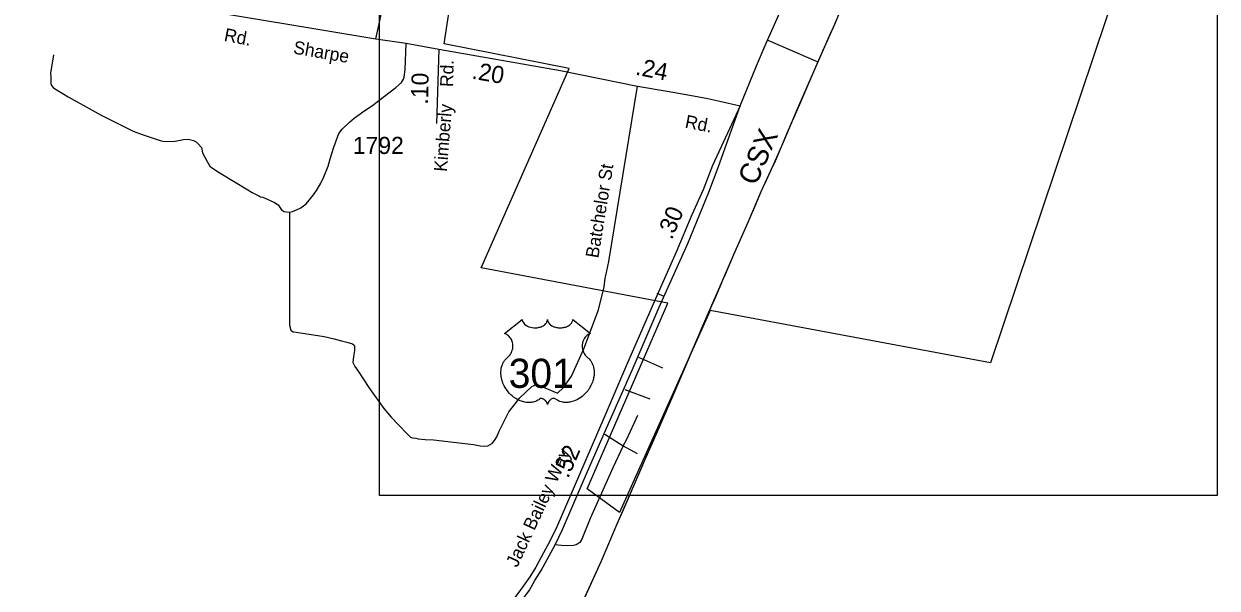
# Model space of a CAD drawing. Extents: x 2220236 to 2384410, y 720751 to 894131.
# Drawn here: x 2340787 to 2349484, y 767520 to 771636 of the extents above; entities that cross this region are included whole.
import ezdxf

# ---------------------------------------------------------------- set-up
doc = ezdxf.new("R2010")
doc.units = 0
for name, color, linetype in [('Exist Boundary Political City Limit New', 7, 'Continuous'), ('Exist Boundary Political CountyLine', 7, 'Continuous'), ('Exist Railroad Mainline', 7, 'Continuous'), ('Exist Railroad Mainline Label', 7, 'Continuous'), ('Exist Road Non-System Type 51', 7, 'Continuous'), ('Exist Road Non-System Type 51 Label', 7, 'Continuous'), ('Exist Road Primary US Divided Attributed', 7, 'Continuous'), ('Exist Road Primary US Mileage Hundredths English Label', 7, 'Continuous'), ('Exist Road Primary US Shield CELL', 7, 'Continuous'), ('Exist Road Primary US Shield Number Label', 7, 'Continuous'), ('Exist Road Primary US UnDivided 4 Lane Attributed', 7, 'Continuous'), ('Exist Road Secondary Mileage Hundredths English Label', 7, 'Continuous'), ('Exist Road Secondary Type 51 Attributed', 7, 'Continuous'), ('Exist Road Secondary Type 51 Label', 7, 'Continuous'), ('Exist Road Secondary Type 51 Number Label', 7, 'Continuous'), ('Map Preparation Boundary City Limit Buffer Line', 7, 'Continuous'), ('Map Preparation Inset Cut Line', 7, 'Continuous')]:
    doc.layers.add(name, color=color, linetype=linetype)

msp = doc.modelspace()

# ---------------------------------------------------------------- linework, layer by layer
at = {"layer": 'Exist Boundary Political City Limit New'}
msp.add_lwpolyline([(2349427.2, 773917.7), (2347833.2, 769163.8), (2345789.5, 769546.5), (2345127.2, 768072.9), (2344893, 768244.3), (2345481.2, 769597.9), (2344118.8, 769857.1), (2344761, 771309.4), (2343849, 771489.4), (2344016, 772575.4)], dxfattribs=at)
at = {"layer": 'Exist Boundary Political CountyLine'}
msp.add_lwpolyline([(2347108.3, 772591.8), (2346874.5, 772051.4), (2346791.9, 771868), (2346695.1, 771632.4), (2346612.5, 771447.1), (2346525.1, 771247.6), (2346423.5, 771012.9), (2346325.7, 770784), (2346246, 770599.6), (2346158.6, 770411.5), (2346064.6, 770186.3), (2345958.3, 769950.7), (2345843.4, 769681.8), (2345731.4, 769425.3), (2345620.3, 769167.8), (2345515.9, 768922.7), (2345402.9, 768661.4), (2345309.8, 768450.5), (2345204.4, 768202.5), (2345109.5, 767987.8), (2344994.6, 767717), (2344864.5, 767429.1)], dxfattribs=at)
at = {"layer": 'Exist Railroad Mainline'}
msp.add_lwpolyline([(2346700.3, 771645.1), (2346691.6, 771624.5), (2346674, 771585.5), (2346619.9, 771464), (2346607.9, 771436.6), (2346549.3, 771302.6), (2346475.5, 771132.9), (2346439, 771048.4), (2346352.9, 770847.5), (2346301.1, 770727), (2346261.5, 770635.5), (2346234.2, 770574.1), (2346197.4, 770494.8), (2346173.2, 770442.6), (2346158.6, 770411.5), (2346153.6, 770399.2), (2346124.2, 770328.9), (2346064.6, 770186.3), (2345956.8, 769947.3), (2345951.6, 769934.9), (2345904.5, 769824.7), (2345897.6, 769808.6), (2345879.5, 769766.1), (2345866.2, 769735.2), (2345854.2, 769707), (2345849.1, 769695.2), (2345846.1, 769688.1), (2345838.9, 769671.5), (2345826.6, 769643.4), (2345807.3, 769599.1), (2345798.4, 769578.6), (2345735.2, 769434.1), (2345728.9, 769419.6), (2345650.9, 769238.5), (2345597.4, 769114), (2345309.8, 768450.5), (2345213.7, 768224.2), (2345204.4, 768202.5), (2345199.7, 768191.8), (2345160.2, 768102.4), (2345109.5, 767987.8), (2344994.6, 767717), (2344873.7, 767449.4)], dxfattribs=at)
at = {"layer": 'Exist Road Non-System Type 51'}
for p, q in [((2346210, 771517.5), (2346573.6, 771358.3)), ((2345401.1, 769670.7), (2345450.2, 769648.9)), ((2345265.6, 769203.9), (2345441.7, 769127.6)), ((2345165.8, 768969.4), (2345348.2, 768901.6)), ((2345022, 768642.9), (2345155.3, 768557.2)), ((2345155.3, 768557.2), (2345255.8, 768502.6))]:
    msp.add_line(p, q, dxfattribs=at)
for points in [[(2343353.1, 771527.4), (2343417.6, 771824.9), (2343510.8, 772374.7)], [(2342723.8, 770262.2), (2342743.9, 770266.4), (2342773.6, 770278.8), (2342805.5, 770295.1), (2342845.2, 770323.8), (2342898.3, 770390.3), (2342923.7, 770428.6), (2342951.2, 770474.9), (2342972.6, 770521.2), (2343003.7, 770597.5), (2343019.1, 770651.6), (2343046, 770735.9), (2343082.8, 770836.4), (2343106.5, 770868.6), (2343159.8, 770919.2), (2343194.2, 770948.5), (2343264.7, 771000.5), (2343328.3, 771041.3), (2343373.8, 771077.8), (2343498.7, 771171.3), (2343538.2, 771207.7), (2343553.8, 771233.8), (2343557.6, 771247.9), (2343565, 771302), (2343572.9, 771495.1)], [(2341002.7, 771409.1), (2340980.3, 771277), (2340982.7, 771246.9), (2340983.2, 771200.9), (2340987.4, 771187), (2340999.5, 771173.1), (2341009.6, 771165.3), (2341110.4, 771104.6), (2341349.9, 770969.5), (2341583.1, 770854.4), (2341649.6, 770829.1), (2341780, 770784.8), (2341800, 770781), (2341824.1, 770779.1), (2341890, 770780), (2341949.7, 770792.7), (2341983.7, 770795.1), (2342023.9, 770785.7), (2342041.9, 770775.8), (2342058, 770762.1), (2342080.4, 770734.4), (2342088.9, 770696.5), (2342121.7, 770632.8), (2342142.1, 770599), (2342154.2, 770587.3), (2342210.6, 770552), (2342420, 770426.5), (2342450.2, 770406.9), (2342494.4, 770383.5), (2342504.6, 770379.5), (2342512.6, 770373.6), (2342528.7, 770371.9), (2342613.1, 770332.9), (2342641.2, 770315.3), (2342665.7, 770279.6), (2342683.8, 770267.8), (2342701.9, 770263.9), (2342723.8, 770262.2)], [(2344676.8, 768942.3), (2344720.4, 768982.8), (2344779.4, 769067.5), (2344868.9, 769266.4), (2344975.4, 769549.6), (2345015.4, 769717.9), (2345024.6, 769780.1), (2345028.9, 769799.7), (2345051.3, 769902.5), (2345259.2, 771182)], [(2342723.8, 770262.2), (2342723.7, 769438.5), (2342732.2, 769402.6), (2342750.4, 769389), (2342772.3, 769387.2), (2342976.6, 769355.6), (2343048.7, 769338.5), (2343103, 769323.1), (2343141.1, 769315.6), (2343181.3, 769303.1), (2343195, 769292.9), (2343197.5, 769287.6), (2343196.6, 769252.8), (2343189.9, 769209.1), (2343184.8, 769166.2), (2343192.1, 769151.2), (2343199.2, 769136.3), (2343217.5, 769110.7), (2343305, 768975.8), (2343410.7, 768831), (2343463.5, 768767.8), (2343518.2, 768712.4), (2343576.9, 768647.1), (2343605.1, 768621.5), (2343619.4, 768615.7), (2343643.2, 768614), (2343661.4, 768610.2), (2343711.4, 768604.8), (2343771.4, 768601.5), (2344063.7, 768566.9), (2344113.7, 768557.6), (2344145.8, 768556.1), (2344167.7, 768558.4), (2344201.6, 768576.8), (2344221.2, 768605), (2344233, 768625.1), (2344250.4, 768665.2), (2344320.7, 768806.1), (2344367.9, 768864.6), (2344401.5, 768909), (2344488.4, 768990), (2344512.2, 769000.2), (2344522.3, 769002.4), (2344574.4, 768987.1), (2344676.8, 768942.3)], [(2345155.3, 768557.2), (2345181.8, 768606.3), (2345261.7, 768781.6)], [(2345155.3, 768557.2), (2345080.5, 768398.2), (2344997.5, 768213.5), (2344914.5, 768027.3), (2344854.1, 767876.9), (2344839.3, 767854.3), (2344824.5, 767842.6), (2344811.3, 767835.6), (2344793.3, 767831.7), (2344727.1, 767829.4), (2344659.3, 767836.4)]]:
    msp.add_lwpolyline(points, dxfattribs=at)
at = {"layer": 'Exist Road Primary US Divided Attributed'}
for points in [[(2346006.6, 771039.3), (2345804.8, 770603.5), (2345738.1, 770425.9), (2345654.7, 770242.3), (2345541.9, 769970.1), (2345379.9, 769609.5), (2345178.7, 769147.1), (2345013.3, 768758.9), (2344836.9, 768349.7), (2344670.6, 767967.9), (2344617.9, 767857.7), (2344574.7, 767777.6), (2344518.8, 767672.1), (2344474.7, 767602.8), (2344414.8, 767517.4), (2344343.9, 767422.1), (2344274.2, 767328.6), (2344213.4, 767255.1), (2344157, 767192)], [(2344196.9, 767158.8), (2344264.3, 767230.8), (2344324.1, 767306), (2344404.8, 767413.3), (2344471.2, 767506.3), (2344511.8, 767577.1), (2344557.8, 767649.4), (2344614.5, 767756.4), (2344658.1, 767837.2), (2344711.6, 767949.1), (2344878.3, 768331.8), (2345060.7, 768746.8), (2345221.6, 769110.3), (2345417.4, 769570.1), (2345491.6, 769737), (2345625.4, 770035.3), (2345780.1, 770409.4), (2345846.9, 770587.4), (2346006.6, 771039.3)]]:
    msp.add_lwpolyline(points, dxfattribs=at)
at = {"layer": 'Exist Road Primary US Shield CELL'}
msp.add_lwpolyline([(2344419.5, 769480.4), (2344419.9, 769475.1), (2344421.2, 769468.8), (2344422.1, 769465.5), (2344425.1, 769459.3), (2344430, 769451.9), (2344436.8, 769444.7), (2344444.4, 769438.4), (2344449.6, 769435), (2344458.4, 769430.3), (2344468.3, 769426.1), (2344479.4, 769422.9), (2344490.7, 769420.7), (2344503.1, 769419.3), (2344515.3, 769419.1), (2344528.6, 769420), (2344543.1, 769422.9), (2344549.9, 769424.6), (2344557.4, 769427.2), (2344564.4, 769430.1), (2344572.1, 769434.2), (2344578.2, 769438.1), (2344583, 769441.6), (2344589.9, 769448.2), (2344595.3, 769454.9), (2344597.6, 769458.7), (2344599.6, 769462.4), (2344602.3, 769470.1), (2344603, 769473.5), (2344603.6, 769480.7), (2344604, 769474.7), (2344604.6, 769471), (2344605.6, 769467.3), (2344607.1, 769463.4), (2344609.9, 769458), (2344612.9, 769453.4), (2344618.6, 769446.6), (2344622.2, 769443.3), (2344625.5, 769440.6), (2344634.2, 769434.6), (2344644.4, 769429.5), (2344649.4, 769427.3), (2344654.6, 769425.4), (2344661.1, 769423.5), (2344667.9, 769421.9), (2344674.6, 769420.7), (2344681.4, 769419.7), (2344688.4, 769419.2), (2344694.1, 769419.1), (2344701.1, 769419.1), (2344707.5, 769419.5), (2344714.1, 769420.3), (2344721.4, 769421.5), (2344727.3, 769422.8), (2344735, 769424.8), (2344742, 769427.3), (2344748.2, 769430), (2344756.1, 769434.2), (2344762.6, 769438.2), (2344767.3, 769442), (2344772.9, 769447.2), (2344778.2, 769453.3), (2344781.3, 769457.8), (2344783.6, 769462.4), (2344785.6, 769467.3), (2344786.9, 769472.5), (2344787.5, 769477), (2344787.6, 769480.8), (2344916.2, 769378.3), (2344913.2, 769377.2), (2344906.2, 769373.8), (2344900.6, 769370.5), (2344891.8, 769364.3), (2344888, 769360.8), (2344884.2, 769357.3), (2344880.7, 769353.5), (2344877.6, 769349.9), (2344873.9, 769344.7), (2344870.5, 769339.6), (2344867.3, 769333.9), (2344864.9, 769328.9), (2344860.9, 769318.6), (2344859, 769312.1), (2344857.8, 769306.5), (2344856.3, 769295), (2344855.9, 769289.6), (2344855.9, 769284.2), (2344856.2, 769278.5), (2344856.8, 769273), (2344857.7, 769267.3), (2344858.7, 769262.3), (2344860.3, 769256.1), (2344862.5, 769249), (2344865.3, 769242.1), (2344871.2, 769230.9), (2344878.8, 769219.5), (2344884.2, 769213.1), (2344889.5, 769207.7), (2344897.4, 769201), (2344901.7, 769197.2), (2344906.7, 769192.2), (2344914.7, 769182.9), (2344918, 769178.5), (2344921.3, 769173.5), (2344924.3, 769168.4), (2344927.4, 769163), (2344929.8, 769158.2), (2344934.3, 769147.2), (2344937.6, 769136.5), (2344939.1, 769130.8), (2344941.5, 769118.2), (2344942.4, 769112), (2344943.4, 769099.7), (2344943.5, 769084.8), (2344942.3, 769070.7), (2344939.7, 769054.2), (2344937.5, 769044.3), (2344934.1, 769032.8), (2344930.8, 769022.9), (2344924.9, 769008.2), (2344919.7, 768997.6), (2344913, 768985.1), (2344908.3, 768977.6), (2344902.9, 768969.5), (2344896.2, 768960.2), (2344888.3, 768950.4), (2344878.8, 768940), (2344871.1, 768932.3), (2344861.1, 768923.3), (2344855, 768918.3), (2344846.4, 768911.8), (2344834.5, 768903.9), (2344822.8, 768897.1), (2344812.9, 768892), (2344804.1, 768888.2), (2344792.7, 768883.9), (2344773.7, 768878.6), (2344766.8, 768877.2), (2344758.6, 768876), (2344750.9, 768875.2), (2344743.5, 768874.8), (2344733.4, 768874.8), (2344723.5, 768875.5), (2344714.1, 768876.9), (2344704.3, 768878.9), (2344694, 768882), (2344684.7, 768885.6), (2344675.3, 768890.3), (2344659.4, 768900.3), (2344654.8, 768902.7), (2344652.2, 768903.4), (2344646, 768903.7), (2344640.3, 768902.5), (2344634.3, 768900.1), (2344630.8, 768898.2), (2344626, 768895.1), (2344622.4, 768892.2), (2344618, 768888.1), (2344614.9, 768884.6), (2344612.6, 768881.8), (2344608.1, 768874.8), (2344606.6, 768871.4), (2344604.9, 768867.1), (2344603.4, 768860.7), (2344601.4, 768868.8), (2344599, 768874.1), (2344596.3, 768878.6), (2344593.5, 768882.7), (2344589, 768887.8), (2344584.9, 768891.7), (2344580.1, 768895.7), (2344574.9, 768898.8), (2344570.8, 768900.9), (2344567, 768902.3), (2344562.3, 768903.5), (2344558.6, 768903.8), (2344555.4, 768903.7), (2344551.2, 768902.7), (2344545.3, 768898.5), (2344539.8, 768894.7), (2344533.8, 768891), (2344526.7, 768887.2), (2344521.5, 768884.8), (2344515.2, 768882.4), (2344507.9, 768879.9), (2344500, 768877.9), (2344491.9, 768876.3), (2344484.8, 768875.1), (2344477.1, 768874.5), (2344470.2, 768874.2), (2344463, 768874.3), (2344456.2, 768874.8), (2344448.4, 768875.5), (2344438.7, 768877), (2344430.6, 768878.8), (2344422.1, 768881.1), (2344413.4, 768883.8), (2344404, 768887.4), (2344392.3, 768892.5), (2344384.2, 768896.6), (2344371.4, 768904), (2344356.3, 768914.4), (2344345, 768923.6), (2344336.7, 768931.1), (2344324.4, 768943.6), (2344317.3, 768951.7), (2344306, 768966.3), (2344298.8, 768976.9), (2344294.1, 768984.6), (2344287.3, 768997.1), (2344283.5, 769004.9), (2344278.7, 769016.3), (2344274.8, 769026.7), (2344271.6, 769036.6), (2344269.9, 769042.9), (2344267.5, 769053.9), (2344266, 769061.8), (2344264.6, 769072.5), (2344263.8, 769083.8), (2344263.6, 769094.2), (2344263.9, 769102.9), (2344264.9, 769113), (2344266.6, 769123.7), (2344268.6, 769132.9), (2344270.5, 769139.5), (2344273.2, 769147.6), (2344276.8, 769156.4), (2344281.1, 769165), (2344285.1, 769172), (2344290.2, 769179.6), (2344295.3, 769186.1), (2344301.8, 769193.2), (2344308.7, 769199.8), (2344314.9, 769204.8), (2344322.4, 769212.1), (2344326.2, 769216.5), (2344330.9, 769222.7), (2344334.6, 769228.4), (2344337.6, 769233.5), (2344341.5, 769241), (2344343.9, 769246.6), (2344346.8, 769255.3), (2344348.3, 769261.4), (2344349.8, 769269.2), (2344350.8, 769276.6), (2344351.2, 769285.8), (2344351, 769293.4), (2344350, 769302.3), (2344348.3, 769310.8), (2344346.3, 769318.2), (2344343.1, 769326.7), (2344340.2, 769333), (2344335.2, 769341.4), (2344329.8, 769349.2), (2344324.1, 769355.6), (2344318.4, 769361.3), (2344312.9, 769365.6), (2344307.7, 769369.3), (2344301.2, 769373.2), (2344294.9, 769376.3), (2344290.9, 769377.9)], close=True, dxfattribs=at)
at = {"layer": 'Exist Road Primary US UnDivided 4 Lane Attributed'}
msp.add_lwpolyline([(2346006.6, 771039.3), (2346125.7, 771329.5), (2346196.9, 771494.9), (2346327.9, 771790.6), (2346458.1, 772095.5), (2346602.1, 772425.5), (2346740.7, 772752.2), (2346803.2, 772906.2)], dxfattribs=at)
at = {"layer": 'Exist Road Secondary Type 51 Attributed'}
msp.add_line((2343811.7, 771450.9), (2343795, 770908.3), dxfattribs=at)
for points in [[(2340458.3, 772010.4), (2343353.1, 771527.4), (2343572.9, 771495.1), (2343811.7, 771450.9)], [(2343811.7, 771450.9), (2344698.2, 771295.3), (2345259.2, 771182), (2345476.6, 771145), (2345641.4, 771116.3), (2345772.7, 771092.4), (2345858.7, 771073.3), (2346006.6, 771039.3)]]:
    msp.add_lwpolyline(points, dxfattribs=at)
at = {"layer": 'Map Preparation Boundary City Limit Buffer Line'}
msp.add_lwpolyline([(2349427.2, 773917.7), (2347833.2, 769163.8), (2345789.5, 769546.5), (2345127.2, 768072.9), (2344893, 768244.3), (2345481.2, 769597.9), (2344118.8, 769857.1), (2344761, 771309.4), (2343849, 771489.4), (2344016, 772575.4)], dxfattribs=at)
at = {"layer": 'Map Preparation Inset Cut Line'}
msp.add_lwpolyline([(2343378.3, 775794), (2349484, 775794), (2349484, 768196.9), (2343378.3, 768196.9), (2343378.3, 775794)], dxfattribs=at)
msp.add_lwpolyline([(2343378.3, 775794), (2349484, 775794), (2349484, 768196.9), (2343378.3, 768196.9), (2343378.3, 775794)], dxfattribs=at)

# ---------------------------------------------------------------- texts
at = {"layer": 'Exist Railroad Mainline Label'}
msp.add_text('CSX', height=150, rotation=66.54186, dxfattribs=at).set_placement((2346122.7, 770449.2))
at = {"layer": 'Exist Road Non-System Type 51 Label'}
for s, rotation, p in [('Batchelor St', 80.76281, (2344973.6, 769923.3)), ('Jack Bailey Way', 65.08044, (2344382.5, 767666.3))]:
    msp.add_text(s, height=95, rotation=rotation, dxfattribs=at).set_placement(p)
at = {"layer": 'Exist Road Primary US Mileage Hundredths English Label'}
for s, rotation, p in [('.30', 67.48853, (2345509.8, 770056.1)), ('.52', 66.67574, (2344754, 768315.4))]:
    msp.add_text(s, height=125, rotation=rotation, dxfattribs=at).set_placement(p)
at = {"layer": 'Exist Road Primary US Shield Number Label'}
msp.add_text('301', height=212.5, dxfattribs=at).set_placement((2344320.7, 768981.1))
at = {"layer": 'Exist Road Secondary Mileage Hundredths English Label'}
for s, rotation, p in [('.24', 348.85254, (2345238.9, 771266.6)), ('.10', 88.57388, (2343732.1, 771046.3)), ('.20', 350.16985, (2344046.8, 771237.2))]:
    msp.add_text(s, height=125, rotation=rotation, dxfattribs=at).set_placement(p)
at = {"layer": 'Exist Road Secondary Type 51 Label'}
for s, rotation, p in [('Rd.', 348.98368, (2342240.8, 771512.9)), ('Sharpe', 350.17012, (2342745.5, 771420.2)), ('Rd.', 88.76158, (2343915.4, 771175.2)), ('Kimberly', 85.4095, (2343869.2, 770555)), ('Rd.', 348.98368, (2345600.3, 770879.9))]:
    msp.add_text(s, height=95, rotation=rotation, dxfattribs=at).set_placement(p)
at = {"layer": 'Exist Road Secondary Type 51 Number Label'}
msp.add_text('1792', height=125, dxfattribs=at).set_placement((2343184.1, 770687))

doc.saveas('drawing.dxf')
